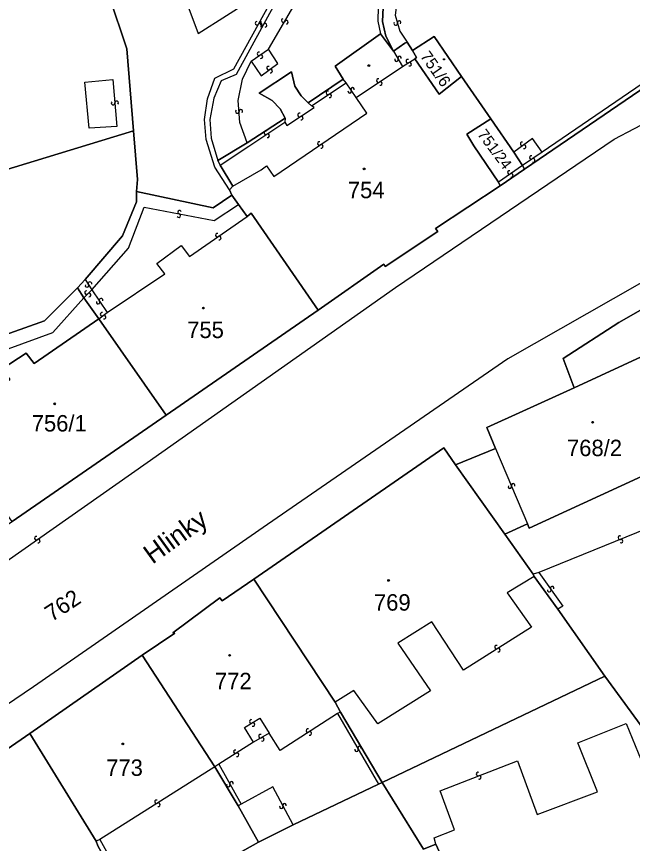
# Model space of a CAD drawing. Extents: x -600309 to -598967, y -1161267 to -1160292.
# Drawn here: x -599523 to -599459.3, y -1161177.9 to -1161092.4 of the extents above; entities that cross this region are included whole.
import ezdxf

# ---------------------------------------------------------------- set-up
doc = ezdxf.new("R2010")
doc.units = 0
for name, color, linetype in [('Level 1', 7, 'Continuous'), ('Level 11', 7, 'Continuous'), ('Level 13', 7, 'Continuous'), ('Level 3', 7, 'Continuous'), ('Level 4', 7, 'Continuous'), ('Level 5', 7, 'Continuous'), ('Level 60', 7, 'Continuous')]:
    doc.layers.add(name, color=color, linetype=linetype)

msp = doc.modelspace()

# ---------------------------------------------------------------- linework, layer by layer
at = {"layer": 'Level 1'}
for points in [[(-599522.6, -1161063.01), (-599511.64, -1161095.73), (-599510.94, -1161104.22)], [(-599484.31, -1161088.55), (-599484.88, -1161089.92), (-599485.13, -1161091.45), (-599485.18, -1161092.88), (-599484.83, -1161094.41), (-599484.05, -1161095.96)], [(-599470.49, -1161108.16), (-599447.4, -1161092.42), (-599446.59, -1161092.16)], [(-599485.4, -1161094.17), (-599490.1, -1161097.5), (-599489.25, -1161098.86)], [(-599484.05, -1161095.96), (-599485.4, -1161094.17)], [(-599477.02, -1161098.59), (-599479.84, -1161094.44), (-599482.1, -1161095.9)], [(-599482.64, -1161095.03), (-599482.89, -1161095.13), (-599484.05, -1161095.96)], [(-599482.1, -1161095.9), (-599482.64, -1161095.03)], [(-599481.84, -1161096.77), (-599481.66, -1161096.62), (-599482.1, -1161095.9)], [(-599481.84, -1161096.77), (-599479.33, -1161100.41), (-599477.02, -1161098.59)], [(-599492.89, -1161101.31), (-599493.61, -1161100.6), (-599494.25, -1161099.6), (-599494.59, -1161098.11), (-599497.95, -1161100.29), (-599496.59, -1161101.08), (-599495.79, -1161101.94), (-599495.27, -1161102.89)], [(-599489.25, -1161098.86), (-599492.89, -1161101.31)], [(-599473.98, -1161102.96), (-599477.02, -1161098.59)], [(-599495.27, -1161102.89), (-599499.2, -1161105.45)], [(-599473.19, -1161109.5), (-599475.74, -1161105.75), (-599476.46, -1161104.55), (-599473.98, -1161102.96)], [(-599471.61, -1161106.4), (-599473.98, -1161102.96)], [(-599555.7, -1161117.86), (-599510.94, -1161104.22)], [(-599510.65, -1161110.49), (-599510.52, -1161109.22), (-599510.94, -1161104.22)], [(-599499.2, -1161105.45), (-599502.21, -1161107.26)], [(-599470.72, -1161107.8), (-599471.61, -1161106.4)], [(-599502.21, -1161107.26), (-599501.97, -1161107.75)], [(-599501.97, -1161107.75), (-599500.66, -1161109.94)], [(-599470.49, -1161108.16), (-599470.72, -1161107.8)], [(-599473.03, -1161109.9), (-599470.49, -1161108.16)], [(-599473.03, -1161109.9), (-599473.19, -1161109.5)], [(-599500.66, -1161109.94), (-599501.01, -1161110.3)], [(-599501.01, -1161110.3), (-599500.76, -1161110.85)], [(-599491.86, -1161122.74), (-599485.06, -1161118.01), (-599484.92, -1161118.25), (-599479.48, -1161114.61), (-599479.7, -1161114.3), (-599473.03, -1161109.9)], [(-599510.65, -1161110.49), (-599510.62, -1161111.54), (-599512.09, -1161115.05), (-599515.95, -1161119.57)], [(-599510.65, -1161110.49), (-599502.7, -1161112.18), (-599500.76, -1161110.85)], [(-599500.76, -1161110.85), (-599500.08, -1161111.83)], [(-599500.08, -1161111.83), (-599499.2, -1161113.06)], [(-599499.2, -1161113.06), (-599498.78, -1161112.72), (-599491.86, -1161122.74)], [(-599515.95, -1161119.57), (-599516.75, -1161120.45)], [(-599453.29, -1161119.74), (-599457.55, -1161122.19), (-599460.75, -1161124.03), (-599466.51, -1161127.75), (-599465.68, -1161129.94), (-599465.37, -1161130.77)], [(-599516.75, -1161120.45), (-599520.15, -1161123.84), (-599534.05, -1161128.8)], [(-599516.08, -1161121.48), (-599516.75, -1161120.45)], [(-599514.52, -1161123.64), (-599516.08, -1161121.48)], [(-599491.86, -1161122.74), (-599507.58, -1161133.6)], [(-599530.33, -1161134.43), (-599523.73, -1161129.93), (-599524.53, -1161128.82), (-599522.06, -1161127.2), (-599521.23, -1161128.27), (-599514.52, -1161123.64)], [(-599507.58, -1161133.6), (-599514.52, -1161123.64)], [(-599457.52, -1161127.18), (-599465.37, -1161130.77)], [(-599465.37, -1161130.77), (-599470.68, -1161133.2), (-599474.39, -1161134.89), (-599473.49, -1161137.05)], [(-599507.58, -1161133.6), (-599523.49, -1161144.6)], [(-599477.62, -1161138.75), (-599478.85, -1161136.98), (-599498.49, -1161150.59)], [(-599473.49, -1161137.05), (-599477.62, -1161138.75)], [(-599470.2, -1161144.85), (-599470.02, -1161145.29), (-599453.16, -1161137.55)], [(-599472.54, -1161145.91), (-599477.62, -1161138.75)], [(-599472.54, -1161145.91), (-599470.2, -1161144.85)], [(-599469.61, -1161150.05), (-599472.54, -1161145.91)], [(-599469.49, -1161150.31), (-599469.61, -1161150.05)], [(-599467.05, -1161153.69), (-599469.49, -1161150.31)], [(-599498.49, -1161150.59), (-599501.79, -1161152.82), (-599502.03, -1161152.52), (-599506.86, -1161156.11), (-599506.68, -1161156.17), (-599510.04, -1161158.45)], [(-599490.07, -1161163.28), (-599498.49, -1161150.59)], [(-599462.18, -1161160.59), (-599467.05, -1161153.69)], [(-599510.04, -1161158.45), (-599521.67, -1161166.55)], [(-599502.52, -1161169.99), (-599510.04, -1161158.45)], [(-599462.18, -1161160.59), (-599485.23, -1161171.61)], [(-599456.48, -1161168.43), (-599462.18, -1161160.59)], [(-599489.52, -1161164.34), (-599490.07, -1161163.28)], [(-599485.23, -1161171.61), (-599489.52, -1161164.34)], [(-599521.67, -1161166.55), (-599540.47, -1161179.5)], [(-599514.8, -1161177.67), (-599521.67, -1161166.55)], [(-599500.13, -1161174.02), (-599502.52, -1161169.99)], [(-599494.44, -1161175.99), (-599485.6, -1161171.77)], [(-599485.6, -1161171.77), (-599485.23, -1161171.61)], [(-599480.96, -1161178.49), (-599485.23, -1161171.61)], [(-599498.02, -1161177.77), (-599500.13, -1161174.02)], [(-599498.02, -1161177.77), (-599494.44, -1161175.99)], [(-599514.63, -1161178.15), (-599514.8, -1161177.67)], [(-599510.82, -1161184.95), (-599498.02, -1161177.77)]]:
    msp.add_lwpolyline(points, dxfattribs=at)
at = {"layer": 'Level 13'}
for centre, start, end in [((-599498.161, -1161093.07), 98.5287, 330.62669), ((-599497.839, -1161093.25), 278.31424, 150.90424), ((-599497.661, -1161093.111), 98.48978, 331.07978), ((-599497.339, -1161093.29), 278.70424, 150.80224), ((-599495.459, -1161092.786), 97.15953, 329.25753), ((-599495.141, -1161092.973), 276.94508, 149.53508), ((-599483.818, -1161093.109), 142.7361, 15.3261), ((-599483.462, -1161093.012), 322.95056, 195.04856), ((-599497.974, -1161096.228), 72.23493, 304.33293), ((-599497.765, -1161096.531), 252.02048, 124.61048), ((-599483.42, -1161096.658), 337.85412, 209.95212), ((-599496.978, -1161097.72), 73.59768, 305.69568), ((-599483.739, -1161096.843), 157.63967, 30.22967), ((-599482.574, -1161097.001), 68.40227, 300.50027), ((-599482.386, -1161097.318), 248.18782, 120.77782), ((-599496.762, -1161098.019), 253.38322, 125.97322), ((-599485.622, -1161099.006), 71.31, 303.408), ((-599485.418, -1161099.313), 251.09554, 123.68554), ((-599490.849, -1161100.264), 70.43563, 302.53363), ((-599488.584, -1161100.111), 161.23642, 33.33442), ((-599488.277, -1161099.908), 341.02197, 213.61197), ((-599490.65, -1161100.575), 250.22118, 122.81118), ((-599513.063, -1161101.336), 132.24573, 4.83573), ((-599512.696, -1161101.305), 312.46019, 184.55818), ((-599500.204, -1161102.213), 131.94666, 4.04465), ((-599499.836, -1161102.186), 311.7322, 184.3222), ((-599493.779, -1161102.564), 70.21959, 302.31759), ((-599493.581, -1161102.875), 250.00513, 122.59513), ((-599497.261, -1161104.396), 71.0628, 303.1608), ((-599497.059, -1161104.704), 250.84834, 123.43834), ((-599491.722, -1161105.507), 71.65036, 303.74836), ((-599491.517, -1161105.813), 251.4359, 124.0259), ((-599470.747, -1161105.55), 72.83469, 305.42469), ((-599470.534, -1161105.851), 253.04914, 125.14714), ((-599469.802, -1161106.957), 71.10556, 303.69556), ((-599469.598, -1161107.264), 251.32002, 123.41802), ((-599472.064, -1161108.498), 71.69633, 304.28633), ((-599471.857, -1161108.803), 251.91078, 124.00878), ((-599506.255, -1161112.981), 206.35213, 78.94213), ((-599506.184, -1161112.619), 26.56659, 258.66459), ((-599502.284, -1161114.988), 72.2677, 304.36569), ((-599502.075, -1161115.291), 252.05324, 124.64324), ((-599515.755, -1161120.199), 159.97462, 32.56462), ((-599515.444, -1161120.001), 340.18908, 212.28708), ((-599515.801, -1161120.93), 83.06301, 315.16101), ((-599515.539, -1161121.189), 262.84856, 135.43856), ((-599514.613, -1161121.923), 161.29422, 33.88422), ((-599514.306, -1161121.718), 341.50867, 213.60667), ((-599514.199, -1161123.171), 74.02884, 306.12684), ((-599513.981, -1161123.468), 253.81439, 126.40439), ((-599472.01, -1161141.021), 150.02804, 22.61804), ((-599471.669, -1161140.88), 330.2425, 202.3405), ((-599521.004, -1161146.328), 72.36814, 304.46613), ((-599460.638, -1161146.289), 59.15221, 291.74221), ((-599520.795, -1161146.631), 252.15368, 124.74368), ((-599460.503, -1161146.632), 239.36666, 111.46466), ((-599467.639, -1161151.504), 342.84807, 214.94606), ((-599467.94, -1161151.716), 162.63361, 35.22361), ((-599473.397, -1161157.594), 69.30225, 301.89225), ((-599473.203, -1161157.907), 249.51671, 121.6147), ((-599498.772, -1161165.28), 67.91598, 300.01398), ((-599498.587, -1161165.599), 247.70152, 120.29152), ((-599497.813, -1161166.821), 67.858, 300.448), ((-599492.909, -1161166.225), 70.05951, 302.64951), ((-599492.711, -1161166.536), 250.27396, 122.37196), ((-599497.627, -1161167.139), 248.07246, 120.17045), ((-599500.417, -1161168.424), 69.32032, 301.91032), ((-599487.879, -1161168.212), 157.36589, 29.95589), ((-599487.56, -1161168.029), 337.58035, 209.67834), ((-599500.223, -1161168.737), 249.53478, 121.63278), ((-599475.305, -1161170.727), 58.51589, 290.61388), ((-599475.174, -1161171.072), 238.30143, 110.89143), ((-599501.131, -1161171.87), 156.64791, 29.23791), ((-599500.809, -1161171.691), 336.86237, 208.96036), ((-599508.568, -1161173.594), 69.44841, 302.03841), ((-599508.373, -1161173.907), 249.66287, 121.76086), ((-599495.653, -1161174.116), 155.55132, 27.64932), ((-599495.327, -1161173.944), 335.33687, 207.92687)]:
    msp.add_arc(centre, 0.184, start, end, dxfattribs=at)
at = {"layer": 'Level 3'}
for points in [[(-599513.48, -1161049.46), (-599514.4, -1161049.65), (-599512.09, -1161057.4), (-599513.63, -1161066.64), (-599512.49, -1161072.12), (-599504.27, -1161094.13), (-599495.45, -1161088.53)], [(-599702.32, -1161201.68), (-599656.03, -1161197.24), (-599626.62, -1161192.32), (-599613.46, -1161189.52), (-599594.1, -1161184), (-599575.69, -1161176.97), (-599556.39, -1161168.39), (-599543.64, -1161161.67), (-599532.27, -1161154.44), (-599509.53, -1161138.52), (-599483.84, -1161120.4), (-599461.23, -1161105.05), (-599450.7, -1161099.54), (-599439.87, -1161095.45), (-599428.48, -1161092.61), (-599395.34, -1161083.09)], [(-599408.07, -1161083.1), (-599447.26, -1161091.24), (-599447.32, -1161091.82), (-599468.67, -1161106.42)], [(-599494.66, -1161088.01), (-599500.33, -1161098.38), (-599501.87, -1161099.03), (-599502.63, -1161100.81), (-599503.06, -1161103.04), (-599502.92, -1161104.96), (-599502.21, -1161107.26)], [(-599496.98, -1161095.76), (-599493.62, -1161089.99), (-599493.39, -1161089.41), (-599493.32, -1161088.87), (-599493.48, -1161087.41)], [(-599501.01, -1161110.3), (-599502.54, -1161107.95), (-599503.44, -1161105.1), (-599503.59, -1161103.04), (-599503.28, -1161100.88), (-599502.53, -1161098.76), (-599500.55, -1161097.79), (-599495.45, -1161088.53)], [(-599484.76, -1161088.35), (-599485.33, -1161089.77), (-599485.64, -1161091.38), (-599485.68, -1161092.86), (-599485.4, -1161094.17)], [(-599484.31, -1161088.55), (-599482.94, -1161089.12), (-599483.67, -1161090.65), (-599483.87, -1161092.24), (-599483.41, -1161093.89), (-599482.64, -1161095.03)], [(-599498.76, -1161097), (-599496.98, -1161095.76)], [(-599498.76, -1161097), (-599497.73, -1161098.5), (-599496.01, -1161097.24), (-599496.98, -1161095.76)], [(-599484.05, -1161095.96), (-599483.12, -1161097.54)], [(-599499.2, -1161105.45), (-599499.93, -1161103.33), (-599500.11, -1161101.08), (-599499.67, -1161098.87), (-599498.76, -1161097)], [(-599487.92, -1161100.77), (-599483.12, -1161097.54)], [(-599483.12, -1161097.54), (-599481.84, -1161096.77)], [(-599515.98, -1161099.16), (-599513.09, -1161098.91), (-599512.66, -1161103.74), (-599515.54, -1161103.94), (-599515.98, -1161099.16)], [(-599492.55, -1161101.6), (-599488.94, -1161099.25)], [(-599488.94, -1161099.25), (-599489.25, -1161098.86)], [(-599487.92, -1161100.77), (-599488.94, -1161099.25)], [(-599500.66, -1161109.94), (-599497.75, -1161108.23), (-599497.18, -1161107.84), (-599496.42, -1161108.94), (-599486.81, -1161102.39), (-599487.92, -1161100.77)], [(-599495.28, -1161103.3), (-599495.1, -1161103.64), (-599492.25, -1161101.8), (-599492.55, -1161101.6)], [(-599492.55, -1161101.6), (-599492.89, -1161101.31)], [(-599501.97, -1161107.75), (-599499.03, -1161105.8), (-599495.28, -1161103.3)], [(-599495.27, -1161102.89), (-599495.28, -1161103.3)], [(-599351.93, -1161136.74), (-599355.74, -1161130.37), (-599371.07, -1161115.57), (-599374.81, -1161112.3), (-599379.52, -1161109.2), (-599384.19, -1161106.88), (-599387.8, -1161105.43), (-599391.44, -1161104.4), (-599394.58, -1161103.96), (-599405.55, -1161103.78), (-599425.32, -1161106.33), (-599444.75, -1161112.14), (-599472.21, -1161127.79), (-599497.09, -1161144.92), (-599521.3, -1161161.71), (-599539.37, -1161173.95), (-599548.7, -1161179.27), (-599566.19, -1161186.74), (-599585.73, -1161194.01), (-599602.7, -1161198.42)], [(-599468.67, -1161106.42), (-599469.66, -1161105), (-599471.61, -1161106.4)], [(-599468.67, -1161106.42), (-599470.72, -1161107.8)], [(-599470.72, -1161107.8), (-599473.19, -1161109.5)], [(-599515.26, -1161120.64), (-599511.46, -1161116.33), (-599509.83, -1161112.11), (-599502.6, -1161113.49), (-599500.08, -1161111.83)], [(-599513.66, -1161123), (-599507.72, -1161119.01), (-599508.54, -1161117.91), (-599506.02, -1161116.05), (-599505.15, -1161117.21), (-599499.2, -1161113.06)], [(-599515.95, -1161119.57), (-599515.26, -1161120.64)], [(-599516.08, -1161121.48), (-599515.26, -1161120.64)], [(-599515.26, -1161120.64), (-599513.66, -1161123)], [(-599533.17, -1161130.13), (-599519.29, -1161125.05), (-599516.08, -1161121.48)], [(-599514.52, -1161123.64), (-599513.66, -1161123)], [(-599473.49, -1161137.05), (-599470.2, -1161144.85)], [(-599450.64, -1161144.26), (-599451.1, -1161143.3), (-599451.48, -1161143), (-599452.12, -1161143.04), (-599469.03, -1161149.87)], [(-599469.49, -1161150.31), (-599472.29, -1161151.98), (-599469.77, -1161155.54), (-599476.82, -1161159.97), (-599480.09, -1161154.98), (-599483.59, -1161157.2), (-599480.24, -1161162.14), (-599485.67, -1161165.55), (-599488.17, -1161162.09), (-599490.07, -1161163.28)], [(-599469.03, -1161149.87), (-599469.61, -1161150.05)], [(-599469.03, -1161149.87), (-599466.55, -1161153.35), (-599467.05, -1161153.69)], [(-599498.52, -1161167.45), (-599499.48, -1161165.91), (-599497.87, -1161164.96), (-599496.92, -1161166.5)], [(-599489.85, -1161164.47), (-599495.77, -1161168.3), (-599496.92, -1161166.5)], [(-599489.52, -1161164.34), (-599489.85, -1161164.47)], [(-599489.85, -1161164.47), (-599485.6, -1161171.77)], [(-599479.66, -1161177.97), (-599479.83, -1161177.34), (-599477.74, -1161176.51), (-599479.23, -1161172.45), (-599471.24, -1161169.36), (-599469.2, -1161174.93), (-599462.96, -1161172.56), (-599464.98, -1161167.5), (-599459.99, -1161165.5), (-599458.42, -1161169.28), (-599456.48, -1161168.43)], [(-599496.92, -1161166.5), (-599498.52, -1161167.45)], [(-599498.52, -1161167.45), (-599502.13, -1161169.72)], [(-599502.52, -1161169.99), (-599514.42, -1161177.51)], [(-599502.13, -1161169.72), (-599502.52, -1161169.99)], [(-599502.13, -1161169.72), (-599499.8, -1161173.84)], [(-599494.44, -1161175.99), (-599496.54, -1161172.07), (-599499.8, -1161173.84)], [(-599499.8, -1161173.84), (-599500.13, -1161174.02)], [(-599514.42, -1161177.51), (-599514.8, -1161177.67)], [(-599514.42, -1161177.51), (-599510.99, -1161183.69), (-599511.43, -1161183.91)]]:
    msp.add_lwpolyline(points, dxfattribs=at)
at = {"layer": 'Level 5'}
for centre, radius in [((-599486.6, -1161097.45), 0.09), ((-599486.6, -1161097.45), 0.0521), ((-599478.83, -1161096.81), 0.0612), ((-599478.83, -1161096.81), 0.0354), ((-599487.09, -1161108.14), 0.09), ((-599487.09, -1161108.14), 0.0521), ((-599503.72, -1161122.54), 0.09), ((-599503.72, -1161122.54), 0.0521), ((-599519.1, -1161132.44), 0.09), ((-599519.1, -1161132.44), 0.0521), ((-599463.45, -1161134.34), 0.09), ((-599463.45, -1161134.34), 0.0521), ((-599484.56, -1161150.7), 0.09), ((-599484.56, -1161150.7), 0.0521), ((-599501, -1161158.45), 0.09), ((-599501, -1161158.45), 0.0521), ((-599512.06, -1161167.61), 0.09), ((-599512.06, -1161167.61), 0.0521)]:
    msp.add_circle(centre, radius, dxfattribs=at)
at = {"layer": 'Level 60'}
for points in [[(-599522.6, -1161063.01), (-599511.64, -1161095.73), (-599510.94, -1161104.22), (-599555.7, -1161117.86), (-599564.2, -1161074.46)], [(-599500.08, -1161111.83), (-599500.76, -1161110.85), (-599501.01, -1161110.3), (-599500.66, -1161109.94), (-599501.97, -1161107.75), (-599502.21, -1161107.26), (-599499.2, -1161105.45), (-599495.27, -1161102.89), (-599495.79, -1161101.94), (-599496.59, -1161101.08), (-599497.95, -1161100.29), (-599494.59, -1161098.11), (-599494.25, -1161099.6), (-599493.61, -1161100.6), (-599492.89, -1161101.31), (-599489.25, -1161098.86), (-599490.1, -1161097.5), (-599485.4, -1161094.17), (-599484.05, -1161095.96), (-599482.89, -1161095.13), (-599482.64, -1161095.03), (-599482.1, -1161095.9), (-599481.66, -1161096.62), (-599481.84, -1161096.77), (-599479.33, -1161100.41), (-599477.02, -1161098.59), (-599473.98, -1161102.96), (-599476.46, -1161104.55), (-599475.74, -1161105.75), (-599473.19, -1161109.5), (-599473.03, -1161109.9), (-599479.7, -1161114.3), (-599479.48, -1161114.61), (-599484.92, -1161118.25), (-599485.06, -1161118.01), (-599491.86, -1161122.74), (-599498.78, -1161112.72), (-599499.2, -1161113.06)], [(-599479.33, -1161100.41), (-599481.84, -1161096.77), (-599481.66, -1161096.62), (-599482.1, -1161095.9), (-599479.84, -1161094.44), (-599477.02, -1161098.59)], [(-599470.49, -1161108.16), (-599473.03, -1161109.9), (-599473.19, -1161109.5), (-599475.74, -1161105.75), (-599476.46, -1161104.55), (-599473.98, -1161102.96), (-599471.61, -1161106.4), (-599470.72, -1161107.8)], [(-599510.65, -1161110.49), (-599510.62, -1161111.54), (-599512.09, -1161115.05), (-599515.95, -1161119.57), (-599516.75, -1161120.45), (-599520.15, -1161123.84), (-599534.05, -1161128.8), (-599535.32, -1161126.87), (-599544.03, -1161131.82), (-599543.84, -1161132.11), (-599553.73, -1161134.91), (-599556.72, -1161136.77), (-599561.48, -1161139.72), (-599566.99, -1161142.17), (-599567.04, -1161141.53), (-599573.41, -1161144.98), (-599574.46, -1161142.44), (-599572.76, -1161141.34), (-599572.95, -1161140.87), (-599553.62, -1161128.48), (-599555.7, -1161117.86), (-599510.94, -1161104.22), (-599510.52, -1161109.22)], [(-599510.65, -1161110.49), (-599502.7, -1161112.18), (-599500.76, -1161110.85), (-599500.08, -1161111.83), (-599499.2, -1161113.06), (-599498.78, -1161112.72), (-599491.86, -1161122.74), (-599507.58, -1161133.6), (-599514.52, -1161123.64), (-599516.08, -1161121.48), (-599516.75, -1161120.45), (-599515.95, -1161119.57), (-599512.09, -1161115.05), (-599510.62, -1161111.54)], [(-599516.08, -1161121.48), (-599514.52, -1161123.64), (-599521.23, -1161128.27), (-599522.06, -1161127.2), (-599524.53, -1161128.82), (-599523.73, -1161129.93), (-599530.33, -1161134.43), (-599533.17, -1161130.13), (-599533.31, -1161129.92), (-599534.05, -1161128.8), (-599520.15, -1161123.84), (-599516.75, -1161120.45)], [(-599514.52, -1161123.64), (-599507.58, -1161133.6), (-599523.49, -1161144.6), (-599523.7, -1161144.32), (-599524.09, -1161143.79), (-599524.3, -1161143.42), (-599530.33, -1161134.43), (-599523.73, -1161129.93), (-599524.53, -1161128.82), (-599522.06, -1161127.2), (-599521.23, -1161128.27)], [(-599470.68, -1161133.2), (-599465.37, -1161130.77), (-599457.52, -1161127.18), (-599453.16, -1161137.55), (-599470.02, -1161145.29), (-599470.2, -1161144.85), (-599472.54, -1161145.91), (-599477.62, -1161138.75), (-599473.49, -1161137.05), (-599474.39, -1161134.89)], [(-599478.85, -1161136.98), (-599477.62, -1161138.75), (-599472.54, -1161145.91), (-599469.61, -1161150.05), (-599469.49, -1161150.31), (-599467.05, -1161153.69), (-599462.18, -1161160.59), (-599485.23, -1161171.61), (-599489.52, -1161164.34), (-599490.07, -1161163.28), (-599498.49, -1161150.59)], [(-599501.79, -1161152.82), (-599498.49, -1161150.59), (-599490.07, -1161163.28), (-599489.52, -1161164.34), (-599485.23, -1161171.61), (-599485.6, -1161171.77), (-599494.44, -1161175.99), (-599498.02, -1161177.77), (-599500.13, -1161174.02), (-599502.52, -1161169.99), (-599510.04, -1161158.45), (-599506.68, -1161156.17), (-599506.86, -1161156.11), (-599502.03, -1161152.52)], [(-599521.67, -1161166.55), (-599510.04, -1161158.45), (-599502.52, -1161169.99), (-599500.13, -1161174.02), (-599498.02, -1161177.77), (-599510.82, -1161184.95), (-599511.43, -1161183.91), (-599514.63, -1161178.15), (-599514.8, -1161177.67)], [(-599452.75, -1161172.35), (-599448.28, -1161183.19), (-599472.42, -1161194), (-599479.66, -1161177.97), (-599480.96, -1161178.49), (-599485.23, -1161171.61), (-599462.18, -1161160.59), (-599456.48, -1161168.43), (-599454.7, -1161167.67), (-599453.53, -1161170.47)], [(-599540.47, -1161179.5), (-599521.67, -1161166.55), (-599514.8, -1161177.67), (-599514.63, -1161178.15), (-599511.43, -1161183.91), (-599510.82, -1161184.95), (-599510.47, -1161185.65), (-599519.36, -1161191.45), (-599521.01, -1161189.45), (-599521.71, -1161188.5), (-599522.01, -1161188.8), (-599524.95, -1161190.89), (-599527.61, -1161186.95), (-599531.49, -1161189.69), (-599532.94, -1161187.42), (-599535.59, -1161189.22)], [(-599479.66, -1161177.97), (-599472.42, -1161194), (-599486.05, -1161199.93), (-599499.3, -1161205.52), (-599506.03, -1161190.59), (-599507.02, -1161188.6), (-599507.66, -1161187.09), (-599508.54, -1161184.99), (-599508.73, -1161184.63), (-599510.47, -1161185.65), (-599510.82, -1161184.95), (-599498.02, -1161177.77), (-599494.44, -1161175.99), (-599485.6, -1161171.77), (-599485.23, -1161171.61), (-599480.96, -1161178.49)]]:
    msp.add_lwpolyline(points, close=True, dxfattribs=at)
for points in [[(-599485.13, -1161091.45), (-599485.18, -1161092.88), (-599484.83, -1161094.41), (-599484.05, -1161095.96), (-599485.4, -1161094.17), (-599490.1, -1161097.5), (-599489.25, -1161098.86), (-599492.89, -1161101.31), (-599493.61, -1161100.6), (-599494.25, -1161099.6), (-599494.59, -1161098.11), (-599497.95, -1161100.29), (-599496.59, -1161101.08), (-599495.79, -1161101.94), (-599495.27, -1161102.89), (-599499.2, -1161105.45), (-599502.21, -1161107.26), (-599501.97, -1161107.75), (-599500.66, -1161109.94), (-599501.01, -1161110.3), (-599500.76, -1161110.85), (-599502.7, -1161112.18), (-599510.65, -1161110.49), (-599510.52, -1161109.22), (-599510.94, -1161104.22), (-599511.64, -1161095.73), (-599522.6, -1161063.01)], [(-599446.59, -1161092.16), (-599447.4, -1161092.42), (-599470.49, -1161108.16), (-599470.72, -1161107.8), (-599471.61, -1161106.4), (-599473.98, -1161102.96), (-599477.02, -1161098.59), (-599479.84, -1161094.44), (-599482.1, -1161095.9), (-599482.64, -1161095.03), (-599482.89, -1161095.13), (-599484.05, -1161095.96), (-599484.83, -1161094.41), (-599485.18, -1161092.88), (-599485.13, -1161091.45)], [(-599586.76, -1161177.85), (-599565.49, -1161168.82), (-599561.54, -1161166.85), (-599559.62, -1161165.9), (-599551.74, -1161161.97), (-599538.71, -1161154.62), (-599534.65, -1161151.9), (-599523.49, -1161144.6), (-599507.58, -1161133.6), (-599491.86, -1161122.74), (-599485.06, -1161118.01), (-599484.92, -1161118.25), (-599479.48, -1161114.61), (-599479.7, -1161114.3), (-599473.03, -1161109.9), (-599470.49, -1161108.16), (-599447.4, -1161092.42), (-599446.59, -1161092.16)], [(-599457.55, -1161122.19), (-599460.75, -1161124.03), (-599466.51, -1161127.75), (-599465.68, -1161129.94), (-599465.37, -1161130.77), (-599470.68, -1161133.2), (-599474.39, -1161134.89), (-599473.49, -1161137.05), (-599477.62, -1161138.75), (-599478.85, -1161136.98), (-599498.49, -1161150.59), (-599501.79, -1161152.82), (-599502.03, -1161152.52), (-599506.86, -1161156.11), (-599506.68, -1161156.17), (-599510.04, -1161158.45), (-599521.67, -1161166.55)], [(-599457.52, -1161127.18), (-599465.37, -1161130.77), (-599465.68, -1161129.94), (-599466.51, -1161127.75), (-599460.75, -1161124.03), (-599457.55, -1161122.19)], [(-599456.48, -1161168.43), (-599462.18, -1161160.59), (-599467.05, -1161153.69), (-599469.49, -1161150.31), (-599469.61, -1161150.05), (-599472.54, -1161145.91), (-599470.2, -1161144.85), (-599470.02, -1161145.29), (-599453.16, -1161137.55)], [(-599521.67, -1161166.55), (-599540.47, -1161179.5), (-599549.17, -1161182.99), (-599564.98, -1161189.68), (-599577.79, -1161194.63), (-599580.19, -1161195.77), (-599581.95, -1161196.42), (-599601.79, -1161201.11)]]:
    msp.add_lwpolyline(points, dxfattribs=at)

# ---------------------------------------------------------------- texts
at = {"layer": 'Level 11'}
msp.add_text('Hlinky', height=2, rotation=35.85075, dxfattribs=at).set_placement((-599508.981, -1161149.081))
at = {"layer": 'Level 4'}
for s, height, rotation, p in [('751/6', 1.2, 305.1, (-599481.34, -1161096.49)), ('751/24', 1.14, 306.83835, (-599475.429, -1161104.575)), ('762', 1.7, 33.3, (-599519.4, -1161155.03))]:
    msp.add_text(s, height=height, rotation=rotation, dxfattribs=at).set_placement(p)
for s, p in [('754', (-599488.77, -1161111.17)), ('755', (-599505.39, -1161125.64)), ('756/1', (-599521.47, -1161135.3)), ('768/2', (-599466.1, -1161137.85)), ('769', (-599486.07, -1161153.83)), ('772', (-599502.52, -1161161.96)), ('773', (-599513.77, -1161170.92))]:
    msp.add_text(s, height=1.7, dxfattribs=at).set_placement(p)

doc.saveas('drawing.dxf')
